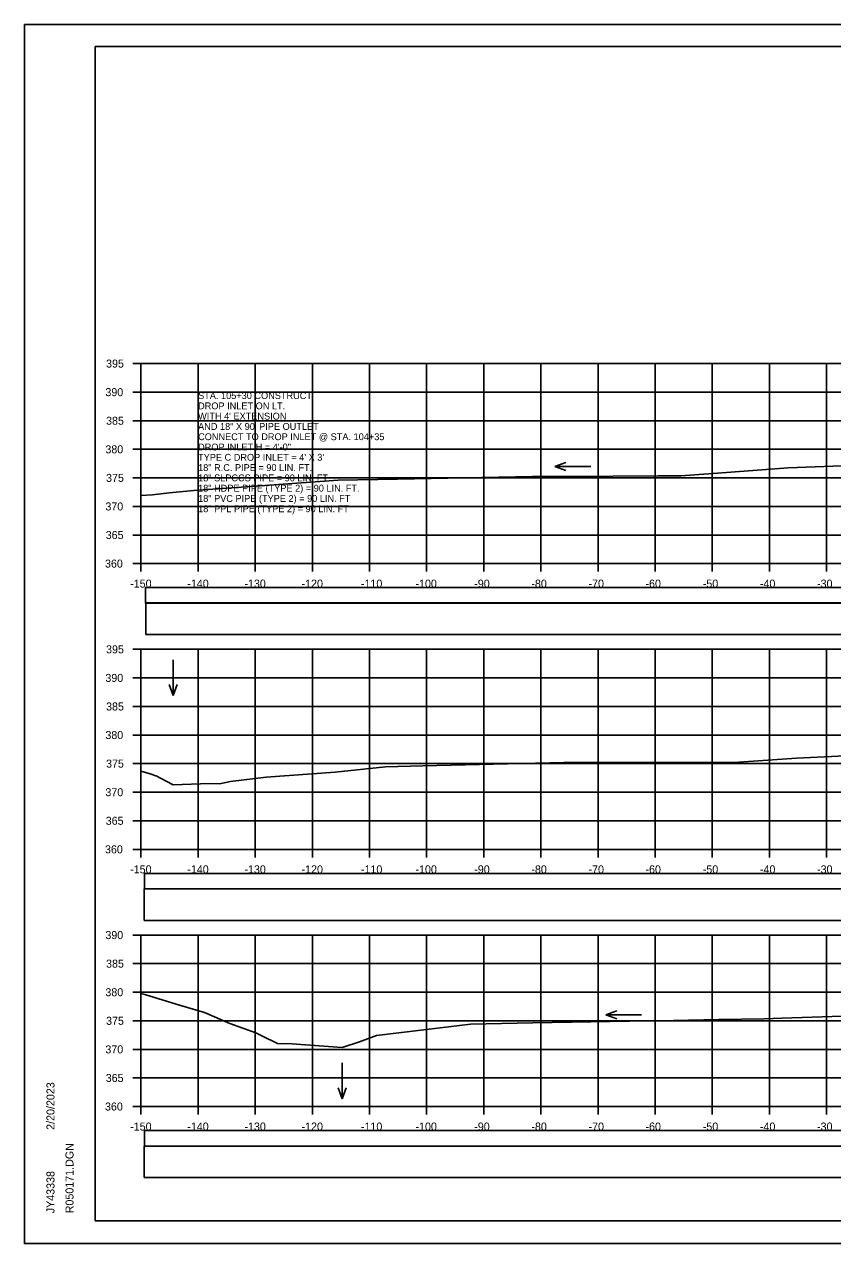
# Model space of a CAD drawing. Extents: x -37291014 to -37290680, y -936053 to -933067.
# Drawn here: x -37291013.5 to -37290872, y -934986.6 to -934773.3 of the extents above; entities that cross this region are included whole.
import ezdxf

# ---------------------------------------------------------------- set-up
doc = ezdxf.new("R2010")
doc.units = 0
for name, color, linetype in [('Default', 7, 'Continuous'), ('R_Axis', 7, 'Continuous'), ('R_Axis Annot', 7, 'Continuous'), ('R_Border', 7, 'Continuous'), ('R_Exist Surface', 7, 'Continuous'), ('R_Grid', 7, 'Continuous'), ('R_No Plot', 7, 'Continuous'), ('R_Water Annot', 7, 'Continuous')]:
    doc.layers.add(name, color=color, linetype=linetype)

msp = doc.modelspace()

# ---------------------------------------------------------------- linework, layer by layer
at = {"layer": 'Default'}
for points in [[(-37290992.31, -934874.54), (-37290693.89, -934874.54), (-37290693.89, -934871.83), (-37290992.31, -934871.83)], [(-37290992.27, -934880.02), (-37290693.85, -934880.02), (-37290693.85, -934874.5), (-37290992.27, -934874.5)], [(-37290992.48, -934924.54), (-37290693.72, -934924.54), (-37290693.72, -934921.83), (-37290992.48, -934921.83)], [(-37290992.54, -934930.06), (-37290693.78, -934930.06), (-37290693.78, -934924.54), (-37290992.54, -934924.54)], [(-37290992.48, -934969.54), (-37290693.72, -934969.54), (-37290693.72, -934966.83), (-37290992.48, -934966.83)], [(-37290992.54, -934975.06), (-37290693.78, -934975.06), (-37290693.78, -934969.54), (-37290992.54, -934969.54)]]:
    msp.add_lwpolyline(points, close=True, dxfattribs=at)
at = {"layer": 'R_Axis'}
for p, q in [((-37290994.5, -934832.63), (-37290993.1, -934832.63)), ((-37290993.1, -934867.63), (-37290993.1, -934832.63)), ((-37290994.5, -934837.63), (-37290993.1, -934837.63)), ((-37290994.5, -934842.63), (-37290993.1, -934842.63)), ((-37290994.5, -934847.63), (-37290993.1, -934847.63)), ((-37290994.5, -934852.63), (-37290993.1, -934852.63)), ((-37290994.5, -934857.63), (-37290993.1, -934857.63)), ((-37290994.5, -934862.63), (-37290993.1, -934862.63)), ((-37290994.5, -934867.63), (-37290993.1, -934867.63)), ((-37290993.1, -934867.63), (-37290693.1, -934867.63)), ((-37290993.1, -934869.03), (-37290993.1, -934867.63)), ((-37290983.1, -934869.03), (-37290983.1, -934867.63)), ((-37290973.1, -934869.03), (-37290973.1, -934867.63)), ((-37290963.1, -934869.03), (-37290963.1, -934867.63)), ((-37290953.1, -934869.03), (-37290953.1, -934867.63)), ((-37290943.1, -934869.03), (-37290943.1, -934867.63)), ((-37290933.1, -934869.03), (-37290933.1, -934867.63)), ((-37290923.1, -934869.03), (-37290923.1, -934867.63)), ((-37290913.1, -934869.03), (-37290913.1, -934867.63)), ((-37290903.1, -934869.03), (-37290903.1, -934867.63)), ((-37290893.1, -934869.03), (-37290893.1, -934867.63)), ((-37290883.1, -934869.03), (-37290883.1, -934867.63)), ((-37290873.1, -934869.03), (-37290873.1, -934867.63)), ((-37290994.5, -934882.63), (-37290993.1, -934882.63)), ((-37290993.1, -934917.63), (-37290993.1, -934882.63)), ((-37290994.5, -934887.63), (-37290993.1, -934887.63)), ((-37290994.5, -934892.63), (-37290993.1, -934892.63)), ((-37290994.5, -934897.63), (-37290993.1, -934897.63)), ((-37290994.5, -934902.63), (-37290993.1, -934902.63)), ((-37290994.5, -934907.63), (-37290993.1, -934907.63)), ((-37290994.5, -934912.63), (-37290993.1, -934912.63)), ((-37290994.5, -934917.63), (-37290993.1, -934917.63)), ((-37290993.1, -934917.63), (-37290693.1, -934917.63)), ((-37290993.1, -934919.03), (-37290993.1, -934917.63)), ((-37290983.1, -934919.03), (-37290983.1, -934917.63)), ((-37290973.1, -934919.03), (-37290973.1, -934917.63)), ((-37290963.1, -934919.03), (-37290963.1, -934917.63)), ((-37290953.1, -934919.03), (-37290953.1, -934917.63)), ((-37290943.1, -934919.03), (-37290943.1, -934917.63)), ((-37290933.1, -934919.03), (-37290933.1, -934917.63)), ((-37290923.1, -934919.03), (-37290923.1, -934917.63)), ((-37290913.1, -934919.03), (-37290913.1, -934917.63)), ((-37290903.1, -934919.03), (-37290903.1, -934917.63)), ((-37290893.1, -934919.03), (-37290893.1, -934917.63)), ((-37290883.1, -934919.03), (-37290883.1, -934917.63)), ((-37290873.1, -934919.03), (-37290873.1, -934917.63)), ((-37290994.5, -934932.63), (-37290993.1, -934932.63)), ((-37290993.1, -934962.63), (-37290993.1, -934932.63)), ((-37290994.5, -934937.63), (-37290993.1, -934937.63)), ((-37290994.5, -934942.63), (-37290993.1, -934942.63)), ((-37290994.5, -934947.63), (-37290993.1, -934947.63)), ((-37290994.5, -934952.63), (-37290993.1, -934952.63)), ((-37290994.5, -934957.63), (-37290993.1, -934957.63)), ((-37290994.5, -934962.63), (-37290993.1, -934962.63)), ((-37290993.1, -934962.63), (-37290693.1, -934962.63)), ((-37290993.1, -934964.03), (-37290993.1, -934962.63)), ((-37290983.1, -934964.03), (-37290983.1, -934962.63)), ((-37290973.1, -934964.03), (-37290973.1, -934962.63)), ((-37290963.1, -934964.03), (-37290963.1, -934962.63)), ((-37290953.1, -934964.03), (-37290953.1, -934962.63)), ((-37290943.1, -934964.03), (-37290943.1, -934962.63)), ((-37290933.1, -934964.03), (-37290933.1, -934962.63)), ((-37290923.1, -934964.03), (-37290923.1, -934962.63)), ((-37290913.1, -934964.03), (-37290913.1, -934962.63)), ((-37290903.1, -934964.03), (-37290903.1, -934962.63)), ((-37290893.1, -934964.03), (-37290893.1, -934962.63)), ((-37290883.1, -934964.03), (-37290883.1, -934962.63)), ((-37290873.1, -934964.03), (-37290873.1, -934962.63))]:
    msp.add_line(p, q, dxfattribs=at)
at = {"layer": 'R_Border'}
for p, q in [((-37291001.1, -934777.17), (-37290684.92, -934777.17)), ((-37291001.1, -934982.63), (-37291001.1, -934777.17)), ((-37291001.1, -934982.63), (-37291001.1, -934982.63)), ((-37290684.92, -934982.63), (-37291001.1, -934982.63))]:
    msp.add_line(p, q, dxfattribs=at)
at = {"layer": 'R_Exist Surface'}
for points in [[(-37290993.1, -934855.69), (-37290991.11, -934855.62), (-37290988.15, -934855.26), (-37290983.83, -934854.82), (-37290971.39, -934853.95), (-37290958.59, -934853.01), (-37290948.18, -934852.84), (-37290924.54, -934852.39), (-37290923.46, -934852.38), (-37290918.43, -934852.37), (-37290902.59, -934852.3), (-37290898.59, -934852.3), (-37290892.93, -934851.89), (-37290879.83, -934850.86), (-37290868.86, -934850.44)], [(-37290993.1, -934903.95), (-37290991.65, -934904.34), (-37290990.3, -934904.83), (-37290989.66, -934905.16), (-37290987.44, -934906.34), (-37290981.13, -934906.09), (-37290979.34, -934906.14), (-37290977.43, -934905.77), (-37290971.21, -934905), (-37290959.12, -934904.1), (-37290950.32, -934903.17), (-37290943.76, -934903.03), (-37290919.08, -934902.44), (-37290915.87, -934902.43), (-37290905.47, -934902.44), (-37290893, -934902.46), (-37290889.29, -934902.42), (-37290878.33, -934901.68), (-37290864.92, -934901.06)], [(-37290993.1, -934942.84), (-37290992.41, -934943.05), (-37290986.94, -934944.7), (-37290982, -934946.2), (-37290977.52, -934948.1), (-37290973, -934949.71), (-37290971.93, -934950.25), (-37290969.23, -934951.58), (-37290966.7, -934951.64), (-37290957.9, -934952.28), (-37290954.82, -934951.33), (-37290951.88, -934950.22), (-37290943.1, -934949.16), (-37290935.42, -934948.22), (-37290924.5, -934947.99), (-37290907.56, -934947.68), (-37290902.58, -934947.64), (-37290891.97, -934947.42), (-37290883.93, -934947.28), (-37290880.94, -934947.18), (-37290854.46, -934946.32)]]:
    msp.add_lwpolyline(points, dxfattribs=at)
at = {"layer": 'R_Grid'}
for p, q in [((-37290993.1, -934832.63), (-37290693.1, -934832.63)), ((-37290993.1, -934867.63), (-37290993.1, -934832.63)), ((-37290983.1, -934867.63), (-37290983.1, -934832.63)), ((-37290973.1, -934867.63), (-37290973.1, -934832.63)), ((-37290963.1, -934867.63), (-37290963.1, -934832.63)), ((-37290953.1, -934867.63), (-37290953.1, -934832.63)), ((-37290943.1, -934867.63), (-37290943.1, -934832.63)), ((-37290933.1, -934867.63), (-37290933.1, -934832.63)), ((-37290923.1, -934867.63), (-37290923.1, -934832.63)), ((-37290913.1, -934867.63), (-37290913.1, -934832.63)), ((-37290903.1, -934867.63), (-37290903.1, -934832.63)), ((-37290893.1, -934867.63), (-37290893.1, -934832.63)), ((-37290883.1, -934867.63), (-37290883.1, -934832.63)), ((-37290873.1, -934867.63), (-37290873.1, -934832.63)), ((-37290993.1, -934837.63), (-37290693.1, -934837.63)), ((-37290993.1, -934842.63), (-37290693.1, -934842.63)), ((-37290993.1, -934847.63), (-37290693.1, -934847.63)), ((-37290993.1, -934852.63), (-37290693.1, -934852.63)), ((-37290993.1, -934857.63), (-37290693.1, -934857.63)), ((-37290993.1, -934862.63), (-37290693.1, -934862.63)), ((-37290993.1, -934867.63), (-37290693.1, -934867.63)), ((-37290993.1, -934882.63), (-37290693.1, -934882.63)), ((-37290993.1, -934917.63), (-37290993.1, -934882.63)), ((-37290983.1, -934917.63), (-37290983.1, -934882.63)), ((-37290973.1, -934917.63), (-37290973.1, -934882.63)), ((-37290963.1, -934917.63), (-37290963.1, -934882.63)), ((-37290953.1, -934917.63), (-37290953.1, -934882.63)), ((-37290943.1, -934917.63), (-37290943.1, -934882.63)), ((-37290933.1, -934917.63), (-37290933.1, -934882.63)), ((-37290923.1, -934917.63), (-37290923.1, -934882.63)), ((-37290913.1, -934917.63), (-37290913.1, -934882.63)), ((-37290903.1, -934917.63), (-37290903.1, -934882.63)), ((-37290893.1, -934917.63), (-37290893.1, -934882.63)), ((-37290883.1, -934917.63), (-37290883.1, -934882.63)), ((-37290873.1, -934917.63), (-37290873.1, -934882.63)), ((-37290993.1, -934887.63), (-37290693.1, -934887.63)), ((-37290993.1, -934892.63), (-37290693.1, -934892.63)), ((-37290993.1, -934897.63), (-37290693.1, -934897.63)), ((-37290993.1, -934902.63), (-37290693.1, -934902.63)), ((-37290993.1, -934907.63), (-37290693.1, -934907.63)), ((-37290993.1, -934912.63), (-37290693.1, -934912.63)), ((-37290993.1, -934917.63), (-37290693.1, -934917.63)), ((-37290993.1, -934932.63), (-37290693.1, -934932.63)), ((-37290993.1, -934962.63), (-37290993.1, -934932.63)), ((-37290983.1, -934962.63), (-37290983.1, -934932.63)), ((-37290973.1, -934962.63), (-37290973.1, -934932.63)), ((-37290963.1, -934962.63), (-37290963.1, -934932.63)), ((-37290953.1, -934962.63), (-37290953.1, -934932.63)), ((-37290943.1, -934962.63), (-37290943.1, -934932.63)), ((-37290933.1, -934962.63), (-37290933.1, -934932.63)), ((-37290923.1, -934962.63), (-37290923.1, -934932.63)), ((-37290913.1, -934962.63), (-37290913.1, -934932.63)), ((-37290903.1, -934962.63), (-37290903.1, -934932.63)), ((-37290893.1, -934962.63), (-37290893.1, -934932.63)), ((-37290883.1, -934962.63), (-37290883.1, -934932.63)), ((-37290873.1, -934962.63), (-37290873.1, -934932.63)), ((-37290993.1, -934937.63), (-37290693.1, -934937.63)), ((-37290993.1, -934942.63), (-37290693.1, -934942.63)), ((-37290993.1, -934947.63), (-37290693.1, -934947.63)), ((-37290993.1, -934952.63), (-37290693.1, -934952.63)), ((-37290993.1, -934957.63), (-37290693.1, -934957.63)), ((-37290993.1, -934962.63), (-37290693.1, -934962.63))]:
    msp.add_line(p, q, dxfattribs=at)
at = {"layer": 'R_No Plot'}
for p, q in [((-37291013.5, -934773.28), (-37290680.17, -934773.28)), ((-37291013.5, -934986.61), (-37290680.17, -934986.61))]:
    msp.add_line(p, q, dxfattribs=at)
for points in [[(-37291013.51, -934773.28), (-37290680.17, -934773.28), (-37290680.17, -934986.62), (-37291013.51, -934986.62)], [(-37290767.18, -934777.17), (-37290747.56, -934777.17), (-37290747.56, -934787.05), (-37290731.45, -934787.05), (-37290708.25, -934787.05), (-37290708.25, -934811.39), (-37290684.92, -934811.39), (-37290684.92, -934982.63), (-37291001.1, -934982.63), (-37291001.1, -934777.17)]]:
    msp.add_lwpolyline(points, close=True, dxfattribs=at)
at = {"layer": 'R_Water Annot'}
for p, q in [((-37290920.65, -934850.63), (-37290918.73, -934849.93)), ((-37290914.37, -934850.63), (-37290920.65, -934850.63)), ((-37290920.65, -934850.63), (-37290918.73, -934851.33)), ((-37290987.44, -934884.45), (-37290987.44, -934890.73)), ((-37290987.44, -934890.73), (-37290988.14, -934888.81)), ((-37290987.44, -934890.73), (-37290986.74, -934888.81)), ((-37290911.75, -934946.57), (-37290909.83, -934945.87)), ((-37290905.47, -934946.57), (-37290911.75, -934946.57)), ((-37290911.75, -934946.57), (-37290909.83, -934947.27)), ((-37290957.9, -934955.01), (-37290957.9, -934961.3)), ((-37290957.9, -934961.3), (-37290958.6, -934959.38)), ((-37290957.9, -934961.3), (-37290957.2, -934959.38))]:
    msp.add_line(p, q, dxfattribs=at)

# ---------------------------------------------------------------- texts
at = {"layer": 'R_Axis Annot'}
for s, p in [('395', (-37290999.21, -934833.33)), ('390', (-37290999.33, -934838.33)), ('385', (-37290999.21, -934843.33)), ('380', (-37290999.33, -934848.33)), ('375', (-37290999.21, -934853.33)), ('370', (-37290999.33, -934858.33)), ('365', (-37290999.27, -934863.33)), ('360', (-37290999.4, -934868.33)), ('-150', (-37290994.99, -934871.83)), ('-140', (-37290984.99, -934871.83)), ('-130', (-37290974.99, -934871.83)), ('-120', (-37290964.99, -934871.83)), ('-110', (-37290954.6, -934871.83)), ('-100', (-37290945.05, -934871.83)), ('-90', (-37290934.76, -934871.83)), ('-80', (-37290924.76, -934871.83)), ('-70', (-37290914.76, -934871.83)), ('-60', (-37290904.79, -934871.83)), ('-50', (-37290894.76, -934871.83)), ('-40', (-37290884.76, -934871.83)), ('-30', (-37290874.76, -934871.83)), ('395', (-37290999.21, -934883.33)), ('390', (-37290999.33, -934888.33)), ('385', (-37290999.21, -934893.33)), ('380', (-37290999.33, -934898.33)), ('375', (-37290999.21, -934903.33)), ('370', (-37290999.33, -934908.33)), ('365', (-37290999.27, -934913.33)), ('360', (-37290999.4, -934918.33)), ('-150', (-37290994.99, -934921.83)), ('-140', (-37290984.99, -934921.83)), ('-130', (-37290974.99, -934921.83)), ('-120', (-37290964.99, -934921.83)), ('-110', (-37290954.6, -934921.83)), ('-100', (-37290945.05, -934921.83)), ('-90', (-37290934.76, -934921.83)), ('-80', (-37290924.76, -934921.83)), ('-70', (-37290914.76, -934921.83)), ('-60', (-37290904.79, -934921.83)), ('-50', (-37290894.76, -934921.83)), ('-40', (-37290884.76, -934921.83)), ('-30', (-37290874.76, -934921.83)), ('390', (-37290999.33, -934933.33)), ('385', (-37290999.21, -934938.33)), ('380', (-37290999.33, -934943.33)), ('375', (-37290999.21, -934948.33)), ('370', (-37290999.33, -934953.33)), ('365', (-37290999.27, -934958.33)), ('360', (-37290999.4, -934963.33)), ('-150', (-37290994.99, -934966.83)), ('-140', (-37290984.99, -934966.83)), ('-130', (-37290974.99, -934966.83)), ('-120', (-37290964.99, -934966.83)), ('-110', (-37290954.6, -934966.83)), ('-100', (-37290945.05, -934966.83)), ('-90', (-37290934.76, -934966.83)), ('-80', (-37290924.76, -934966.83)), ('-70', (-37290914.76, -934966.83)), ('-60', (-37290904.79, -934966.83)), ('-50', (-37290894.76, -934966.83)), ('-40', (-37290884.76, -934966.83)), ('-30', (-37290874.76, -934966.83))]:
    msp.add_text(s, height=1.4, dxfattribs=at).set_placement(p)
at = {"layer": 'R_Border'}
for s, p in [('2/20/2023', (-37291008.24, -934966.71)), ('R050171.DGN', (-37291004.91, -934981.31)), ('JY43338', (-37291008.24, -934981.31))]:
    msp.add_text(s, height=1.4, rotation=90, dxfattribs=at).set_placement(p)
at = {"layer": 'R_Water Annot'}
for s, p in [('STA. 105+30 CONSTRUCT', (-37290983.1, -934838.83)), ('DROP INLET ON LT.', (-37290983.1, -934840.63)), ("WITH 4' EXTENSION", (-37290983.1, -934842.43)), ('AND 18" X 90\' PIPE OUTLET', (-37290983.1, -934844.23)), ('CONNECT TO DROP INLET @ STA. 104+35', (-37290983.1, -934846.03)), ('DROP INLET H = 4\'-0"', (-37290983.1, -934847.83)), ("TYPE C DROP INLET = 4' X 3'", (-37290983.1, -934849.63)), ('18" R.C. PIPE = 90 LIN. FT.', (-37290983.1, -934851.43)), ('18" SLPCCS PIPE = 90 LIN. FT.', (-37290983.1, -934853.23)), ('18" HDPE PIPE (TYPE 2) = 90 LIN. FT.', (-37290983.1, -934855.03)), ('18" PVC PIPE (TYPE 2) = 90 LIN. FT', (-37290983.1, -934856.83)), ('18" PPL PIPE (TYPE 2) = 90 LIN. FT', (-37290983.1, -934858.63))]:
    msp.add_text(s, height=1.2, dxfattribs=at).set_placement(p)

doc.saveas('drawing.dxf')
